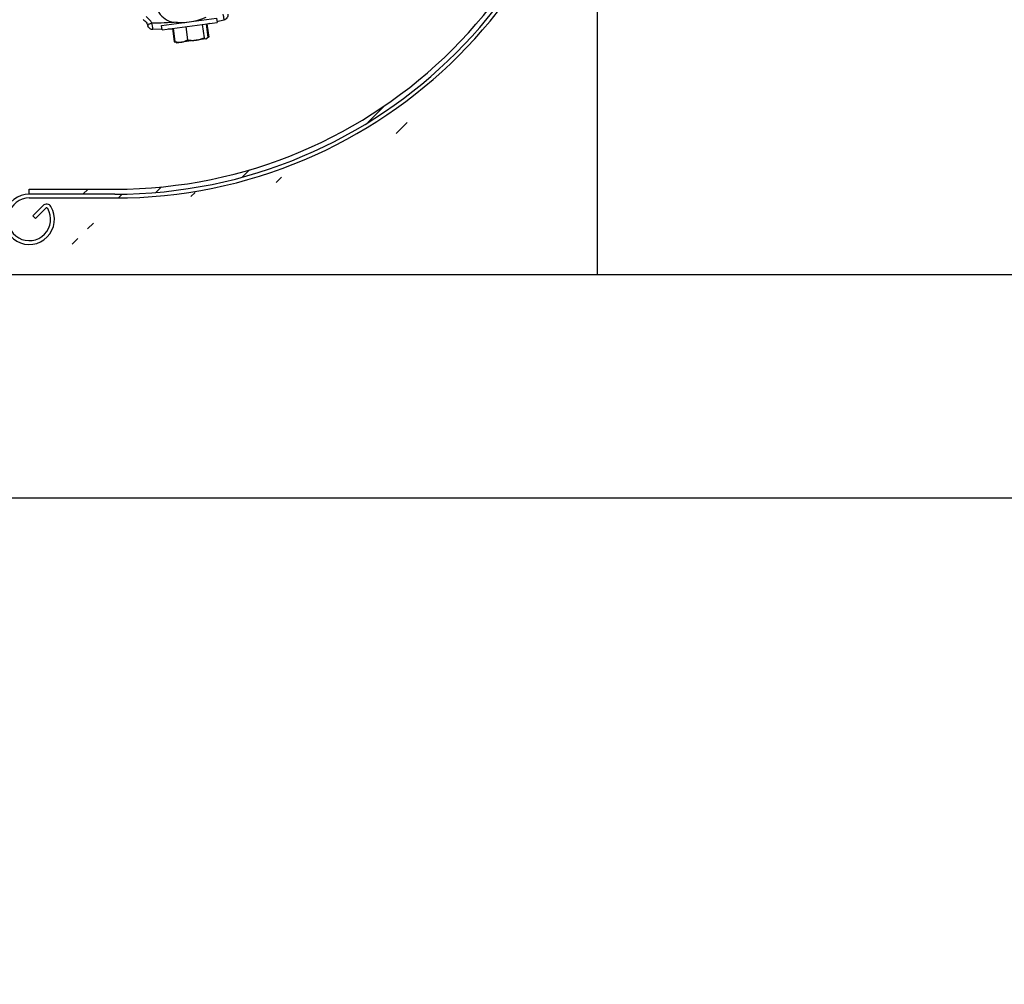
# Model space of a CAD drawing. Header units: inches. Extents: x 170 to 284, y 215 to 248.
# Tile 840 of 1056: x 235.698 to 236.536, y 223.74 to 224.562. Entities that reach past the tile are written whole.
import ezdxf

# ---------------------------------------------------------------- set-up
doc = ezdxf.new("R2010")
doc.units = ezdxf.units.IN
doc.header["$LTSCALE"] = 0.25
doc.header["$MEASUREMENT"] = 0
doc.layers.add('ANNOTATIONS', color=1, linetype='Continuous')
doc.layers.add('RH TOP OF HOOD', color=7, linetype='Continuous')
doc.styles.add('ARIAL', font='arial.ttf', dxfattribs={"height": 0.09375})
doc.dimstyles.new('STANDARD$0', dxfattribs={"dimtxt": 0.09375, "dimasz": 0.09375, "dimexe": 0.03125, "dimexo": 0.046875, "dimgap": 0.09, "dimtad": 0, "dimtih": 1, "dimtoh": 1, "dimdec": 4, "dimzin": 0, "dimdsep": 46, "dimtxsty": 'ARIAL', "dimcen": 0.09, "dimadec": 0, "dimazin": 0, "dimtfac": 1, "dimtdec": 4, "dimtofl": 0, "dimtmove": 0, "dimatfit": 1, "dimfxl": 1, "dimtolj": 1, "dimtzin": 0, "dimarcsym": 0})

# ---------------------------------------------------------------- blocks, each defined once
blk = doc.blocks.new('*D112')
at = {"layer": 'ANNOTATIONS', "color": 0, "lineweight": -2, "transparency": 16777216}
for p, q in [((235.47587, 224.15443), (236.91631, 224.15443)), ((236.88506, 224.06068), (236.88506, 222.3405)), ((236.88506, 220.18546), (236.88506, 221.90564)), ((236.15454, 220.09171), (236.91631, 220.09171))]:
    blk.add_line(p, q, dxfattribs=at)
at = {"layer": 'ANNOTATIONS', "color": 0, "transparency": 16777216}
for points in [[(236.86944, 224.06068), (236.90069, 224.06068), (236.88506, 224.15443)], [(236.86944, 220.18546), (236.90069, 220.18546), (236.88506, 220.09171)]]:
    blk.add_solid(points, dxfattribs=at)
at = {"layer": 'defpoints', "color": 0, "transparency": 16777216}
for p in [(235.429, 224.15443), (236.10766, 220.09171), (236.88506, 220.09171)]:
    blk.add_point(p, dxfattribs=at)
at = {"layer": 'ANNOTATIONS', "color": 0, "transparency": 16777216, "insert": (236.88506, 222.12307), "char_height": 0.09375, "attachment_point": 5, "style": 'ARIAL'}
blk.add_mtext('\\A1;OPENING\\PHEIGHT', dxfattribs=at)
blk = doc.blocks.new('*D113')
at = {"layer": 'ANNOTATIONS', "color": 0, "lineweight": -2, "transparency": 16777216}
for p, q in [((236.23678, 225.23798), (237.5713, 225.23798)), ((237.54005, 225.14423), (237.54005, 222.88228)), ((237.54005, 220.18546), (237.54005, 222.44742)), ((237.07488, 220.09171), (237.5713, 220.09171))]:
    blk.add_line(p, q, dxfattribs=at)
at = {"layer": 'ANNOTATIONS', "color": 0, "transparency": 16777216}
for points in [[(237.52443, 225.14423), (237.55568, 225.14423), (237.54005, 225.23798)], [(237.52443, 220.18546), (237.55568, 220.18546), (237.54005, 220.09171)]]:
    blk.add_solid(points, dxfattribs=at)
at = {"layer": 'defpoints', "color": 0, "transparency": 16777216}
for p in [(236.1899, 225.23798), (237.02801, 220.09171), (237.54005, 220.09171)]:
    blk.add_point(p, dxfattribs=at)
at = {"layer": 'ANNOTATIONS', "color": 0, "transparency": 16777216, "insert": (237.54005, 222.66485), "char_height": 0.09375, "attachment_point": 5, "style": 'ARIAL'}
blk.add_mtext('\\A1;TOTAL\\PHEIGHT', dxfattribs=at)

msp = doc.modelspace()

# ---------------------------------------------------------------- hatches: boundary and pattern name
at = {"layer": 'RH TOP OF HOOD'}
h = msp.add_hatch(dxfattribs=at)
h.set_pattern_fill('ANSI31', color=256, scale=0.342412, style=0)
h.set_pattern_definition([(45, (225.452955, 218.499336), (-0.03026527, 0.03026527), [])])
edge = h.paths.add_edge_path(flags=0)
edge.add_arc((235.7396, 224.39156), 0.0214, 90, 390.52249, ccw=False)
edge.add_line((235.7396, 224.41296), (235.81236, 224.41296))
edge.add_arc((235.81236, 224.82385), 0.41089, 270, 450)
edge.add_line((235.81236, 225.23475), (235.3287, 225.23475))
edge.add_arc((235.3287, 225.23903), 0.00428, 180, 270, ccw=False)
edge.add_line((235.32442, 225.23903), (235.32442, 225.28183))
edge.add_arc((235.3287, 225.28183), 0.00428, 360, 540, ccw=False)
edge.add_line((235.33298, 225.28183), (235.33298, 225.23903))
edge.add_line((235.33298, 225.23903), (235.32975, 225.23903))
edge.add_line((235.32975, 225.23903), (235.32975, 225.28183))
edge.add_arc((235.3287, 225.28183), 0.00105, 360, 540)
edge.add_line((235.32765, 225.28183), (235.32765, 225.23903))
edge.add_arc((235.3287, 225.23903), 0.00105, 180, 270)
edge.add_line((235.3287, 225.23798), (235.81236, 225.23798))
edge.add_arc((235.81236, 224.82385), 0.41413, 270, 450, ccw=False)
edge.add_line((235.81236, 224.40973), (235.7396, 224.40973))
edge.add_arc((235.7396, 224.39156), 0.01817, 450, 750.52249)
edge.add_arc((235.75434, 224.40025), 0.00105, 390.52249, 495)
edge.add_line((235.7536, 224.40099), (235.74491, 224.3923))
edge.add_line((235.74491, 224.3923), (235.74262, 224.39458))
edge.add_line((235.74262, 224.39458), (235.75132, 224.40328))
edge.add_arc((235.75434, 224.40025), 0.00428, 390.52249, 495, ccw=False)
h = msp.add_hatch(dxfattribs=at)
h.set_pattern_fill('ANSI31', color=256, scale=0.342412, style=0)
h.set_pattern_definition([(45, (225.419604, 218.499336), (-0.03026527, 0.03026527), [])])
edge = h.paths.add_edge_path(flags=0)
edge.add_line((235.77901, 225.23047), (235.43659, 225.23047))
edge.add_line((235.43659, 225.23047), (235.43659, 225.23475))
edge.add_line((235.43659, 225.23475), (235.77901, 225.23475))
edge.add_arc((235.77901, 224.82385), 0.41089, 270, 450, ccw=False)
edge.add_line((235.77901, 224.41296), (235.70624, 224.41296))
edge.add_line((235.70624, 224.41296), (235.70624, 224.41724))
edge.add_line((235.70624, 224.41724), (235.77901, 224.41724))
edge.add_arc((235.77901, 224.82385), 0.40661, 270, 450)

# ---------------------------------------------------------------- linework, layer by layer
at = {"layer": 'ANNOTATIONS'}
msp.add_line((235.98986, 224.34448), (236.92746, 224.34448), dxfattribs=at)
at = {"layer": 'RH TOP OF HOOD'}
for p, q in [((236.1899, 224.34448), (236.1899, 224.77221)), ((235.81892, 224.55655), (235.86558, 224.56284)), ((235.86558, 224.56284), (235.86608, 224.55914)), ((235.81942, 224.55285), (235.81892, 224.55655)), ((235.81942, 224.55285), (235.86608, 224.55914)), ((235.8287, 224.5541), (235.83021, 224.54288)), ((235.83376, 224.55855), (235.83367, 224.55924)), ((235.83946, 224.55555), (235.84097, 224.54433)), ((235.85064, 224.56153), (235.85073, 224.56084)), ((235.85351, 224.55744), (235.85502, 224.54623)), ((235.85679, 224.55789), (235.85831, 224.54667)), ((235.85743, 224.55797), (235.85895, 224.54676)), ((235.87196, 224.56128), (235.86598, 224.55982)), ((235.81934, 224.55338), (235.81148, 224.55316)), ((235.82806, 224.55401), (235.82957, 224.5428)), ((235.85873, 224.54658), (235.85744, 224.54559)), ((235.85851, 224.54643), (235.85869, 224.54657)), ((235.82957, 224.5428), (235.83095, 224.54241)), ((235.82986, 224.54272), (235.82957, 224.5428)), ((235.83133, 224.54207), (235.82983, 224.54269)), ((235.83133, 224.54216), (235.83021, 224.54288)), ((235.83169, 224.54192), (235.83133, 224.54207)), ((235.83169, 224.54192), (235.83575, 224.54247)), ((235.84815, 224.54415), (235.83575, 224.54247)), ((235.85682, 224.54531), (235.84815, 224.54415)), ((235.85714, 224.54536), (235.85682, 224.54531)), ((235.85744, 224.54559), (235.85714, 224.54536)), ((235.70624, 224.41724), (235.77901, 224.41724)), ((235.70624, 224.41296), (235.70624, 224.41724)), ((235.77901, 224.41296), (235.70624, 224.41296)), ((235.70624, 224.40973), (235.77901, 224.40973)), ((235.71797, 224.40328), (235.70927, 224.39458)), ((235.71156, 224.3923), (235.72025, 224.40099)), ((235.70927, 224.39458), (235.71156, 224.3923)), ((235.58875, 224.34448), (236.1899, 224.34448))]:
    msp.add_line(p, q, dxfattribs=at)
at = {"layer": 'RH TOP OF HOOD', "flags": 128}
msp.add_lwpolyline([(235.81148, 224.55316), (235.81144, 224.55345), (235.81129, 224.55456), (235.81101, 224.55643), (235.81062, 224.55868), (235.81062, 224.55868), (235.81062, 224.55868)], dxfattribs=at)
at = {"layer": 'RH TOP OF HOOD'}
for centre, radius, start, end in [((235.77901, 224.82385), 0.41413, 270, 90), ((235.77901, 224.82385), 0.41089, 270, 90), ((235.77901, 224.82385), 0.40661, 270, 90), ((235.83226, 224.5779), 0.01876, 206.86321, 254.3969), ((235.83522, 224.61181), 0.05259, 261.24731, 294.11739), ((235.70624, 224.39156), 0.0214, 90, 30.52249), ((235.70624, 224.39156), 0.01817, 90, 30.52249), ((235.72099, 224.40025), 0.00428, 30.52249, 135), ((235.72099, 224.40025), 0.00105, 30.52249, 135)]:
    msp.add_arc(centre, radius, start, end, dxfattribs=at)
for points, knots in [([(235.81062, 224.55868), (235.81017, 224.55947), (235.80893, 224.56167), (235.80692, 224.56328), (235.80563, 224.56431)], [0, 0, 0, 0, 0.359377, 1, 1, 1, 1]), ([(235.87108, 224.56637), (235.87123, 224.56561), (235.87153, 224.56408), (235.87184, 224.56236), (235.87199, 224.56135), (235.87195, 224.56136), (235.87194, 224.56136)], [0, 0, 0, 0, 0.2719163, 0.5472624, 0.8231805, 1, 1, 1, 1]), ([(235.87518, 224.56616), (235.87519, 224.56564), (235.87523, 224.56457), (235.87456, 224.56305), (235.87343, 224.56183), (235.87244, 224.56144), (235.87196, 224.56125)], [0, 0, 0, 0, 0.241586, 0.499681, 0.757909, 1, 1, 1, 1]), ([(235.80319, 224.56167), (235.80408, 224.56095), (235.80548, 224.55982), (235.80634, 224.55829), (235.80665, 224.55774)], [0, 0, 0, 0, 0.638604, 1, 1, 1, 1]), ([(235.80665, 224.55774), (235.80674, 224.55755), (235.80684, 224.55733), (235.80701, 224.55694), (235.80715, 224.55658), (235.80724, 224.5563), (235.80725, 224.55627), (235.80725, 224.55625)], [0, 0, 0, 0, 0.211159, 0.235822, 0.502714, 0.779054, 1, 1, 1, 1]), ([(235.81148, 224.55316), (235.81138, 224.55315), (235.8109, 224.55311), (235.8101, 224.55332), (235.80921, 224.55373), (235.80852, 224.55425), (235.80802, 224.55479), (235.80767, 224.55529), (235.80746, 224.5557), (235.80734, 224.55599), (235.80729, 224.55615), (235.80727, 224.55621), (235.80726, 224.55623), (235.80726, 224.55623), (235.80726, 224.55624), (235.80726, 224.55624)], [0, 0, 0, 0, 0.056521, 0.254046, 0.427355, 0.579498, 0.710446, 0.818551, 0.901251, 0.956416, 0.985043, 0.990353, 0.993469, 0.996722, 1, 1, 1, 1]), ([(235.8322, 224.55954), (235.8285, 224.55926), (235.82132, 224.5587), (235.81412, 224.55869), (235.81062, 224.55868)], [0, 0, 0, 0, 0.513988, 1, 1, 1, 1]), ([(235.85967, 224.55828), (235.85902, 224.5581), (235.85829, 224.55789), (235.85754, 224.55777), (235.85746, 224.55775)], [0, 0, 0, 0, 0.893084, 1, 1, 1, 1]), ([(235.8281, 224.55374), (235.82758, 224.55368), (235.82637, 224.55354), (235.82514, 224.55353), (235.82444, 224.55352)], [0, 0, 0, 0, 0.421019, 1, 1, 1, 1]), ([(235.84815, 224.54415), (235.84832, 224.54417), (235.84958, 224.54435), (235.85192, 224.54492), (235.85398, 224.54579), (235.85502, 224.54623)], [0, 0, 0, 0, 0.070092, 0.530785, 1, 1, 1, 1]), ([(235.85502, 224.54623), (235.85549, 224.54583), (235.85611, 224.54529), (235.85668, 224.54531), (235.85682, 224.54531)], [0, 0, 0, 0, 0.753694, 1, 1, 1, 1]), ([(235.85682, 224.54531), (235.85723, 224.54551), (235.85776, 224.54576), (235.8582, 224.5465), (235.85831, 224.54667)], [0, 0, 0, 0, 0.770638, 1, 1, 1, 1]), ([(235.83021, 224.54288), (235.83113, 224.54268), (235.83298, 224.54228), (235.83482, 224.54241), (235.83575, 224.54247)], [0, 0, 0, 0, 0.495458, 1, 1, 1, 1]), ([(235.83575, 224.54247), (235.83587, 224.54249), (235.83684, 224.54263), (235.83863, 224.54313), (235.84019, 224.54393), (235.84097, 224.54433)], [0, 0, 0, 0, 0.070092, 0.530785, 1, 1, 1, 1]), ([(235.84097, 224.54433), (235.84216, 224.54417), (235.84455, 224.54384), (235.84694, 224.54404), (235.84815, 224.54415)], [0, 0, 0, 0, 0.495458, 1, 1, 1, 1])]:
    msp.add_open_spline(points, degree=3, knots=knots, dxfattribs=at)
msp.add_open_spline([(235.81062, 224.55868), (235.81013, 224.55847), (235.80915, 224.55803), (235.80789, 224.55765), (235.80696, 224.55751), (235.80675, 224.55767), (235.80665, 224.55774)], degree=3, dxfattribs=at)

# ---------------------------------------------------------------- dimensions: what is measured, and where the dimension line sits
at = {"layer": 'ANNOTATIONS'}
for base, p1, p2, text, picture, middle in [((237.54005, 220.09171), (236.1899, 225.23798), (237.02801, 220.09171), 'TOTAL\\PHEIGHT', '*D113', (237.54005, 222.66485)), ((236.88506, 220.09171), (235.429, 224.15443), (236.10766, 220.09171), 'OPENING\\PHEIGHT', '*D112', (236.88506, 222.12307))]:
    dim = msp.add_linear_dim(base=base, p1=p1, p2=p2, angle=90, text=text, dimstyle='STANDARD$0', dxfattribs=at)
    dim.commit()
    dim.dimension.update_dxf_attribs({"geometry": picture, "text_midpoint": middle})

doc.saveas('drawing.dxf')
